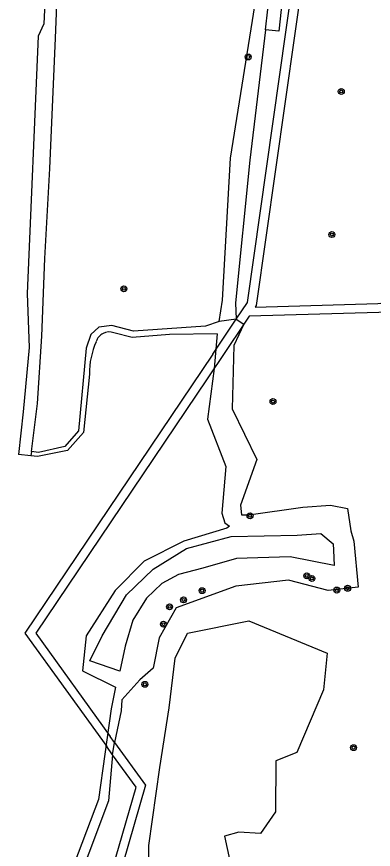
# Model space of a CAD drawing. Extents: x 125000 to 129004, y 397500 to 399008.
# Drawn here: x 127223.8 to 127271.8, y 397849.7 to 397961.9 of the extents above; entities that cross this region are included whole.
import ezdxf

# ---------------------------------------------------------------- set-up
doc = ezdxf.new("R2010")
doc.units = 0
for name, color, linetype in [('gg-knt-verharding', 7, 'Continuous'), ('gg-kntw-waterlijn', 7, 'Continuous'), ('gg-kwrk-kunstwerk niveau 01', 7, 'Continuous'), ('gt-grn-groengrens', 7, 'Continuous'), ('gt-symb-boom', 7, 'Continuous'), ('gx-grn-maaiveld', 7, 'Continuous')]:
    doc.layers.add(name, color=color, linetype=linetype)

# ---------------------------------------------------------------- blocks, each defined once
blk = doc.blocks.new('gt0-BOOM')
at = {"layer": 'gt-symb-boom'}
for radius in [0.4, 0.2]:
    blk.add_circle((0, 0), radius, dxfattribs=at)

msp = doc.modelspace()

# ---------------------------------------------------------------- linework, layer by layer
at = {"layer": 'gg-knt-verharding'}
for points in [[(127253.38, 397921.17), (127254.91, 397923.43), (127261.81, 397972.25), (127254.82, 397987.59)], [(127274.56, 397968.04), (127262.57, 397968.87), (127256.06, 397922.99), (127255.92, 397922.78), (127272.46, 397923.26), (127274.46, 397923.5)], [(127274.46, 397922.27), (127272.59, 397922.08), (127255.12, 397921.56), (127254.41, 397920.48)], [(127236.98, 397864.1), (127241.16, 397858.33), (127232.76, 397829.19), (127273.13, 397846.89), (127275.33, 397846.98)], [(127225.59, 397777.4), (127231.19, 397795.58), (127231.25, 397828.17), (127239.89, 397858.09), (127236.72, 397862.46)]]:
    msp.add_lwpolyline(points, dxfattribs=at)
at = {"layer": 'gg-kntw-waterlijn'}
msp.add_line((127225.7, 397902.75), (127224.04, 397902.94), dxfattribs=at)
for points in [[(127229.83, 398141.79), (127230.56, 398131.97), (127230.97, 398110.42), (127230.58, 398104.91), (127230.68, 398097.42), (127230.17, 398092.65), (127230.39, 398072.19), (127231.01, 398053.11), (127231.11, 398032.54), (127230.74, 398017.29), (127229.93, 398014.89), (127229.21, 397997.68), (127229.1, 397984.19), (127228.43, 397981.58), (127227.47, 397960.97), (127226.71, 397959.31), (127225.21, 397924.6), (127225.47, 397917.33), (127224.7, 397908.68), (127224.04, 397902.94)], [(127250.83, 397919.18), (127244.39, 397919.11), (127239.37, 397918.67), (127236.89, 397919.32)], [(127233.63, 397913.75), (127232.79, 397905.89), (127230.65, 397903.44), (127226.61, 397902.65), (127225.7, 397902.75)]]:
    msp.add_lwpolyline(points, dxfattribs=at)
for centre, radius, start, end in [((127236.25, 397917.64), 1.8, 69.2807, 164.1595), ((127243.5, 397914), 9.88, 155.3221, 181.449)]:
    msp.add_arc(centre, radius, start, end, dxfattribs=at)
at = {"layer": 'gg-kwrk-kunstwerk niveau 01'}
for p, q in [((127254.41, 397920.48), (127249.45, 397913.11)), ((127250.21, 397916.45), (127253.38, 397921.17)), ((127253.38, 397921.17), (127254.41, 397920.48)), ((127236.98, 397864.1), (127236.39, 397864.92)), ((127236.72, 397862.46), (127235.94, 397863.55)), ((127236.72, 397862.46), (127236.98, 397864.1))]:
    msp.add_line(p, q, dxfattribs=at)
for points in [[(127250.21, 397916.45), (127224.92, 397878.83), (127235.94, 397863.55)], [(127249.45, 397913.11), (127226.37, 397878.85), (127236.39, 397864.92)]]:
    msp.add_lwpolyline(points, dxfattribs=at)
at = {"layer": 'gt-grn-groengrens'}
msp.add_lwpolyline([(127255.09, 397880.49), (127265.65, 397876.15), (127265.14, 397871.2), (127261.53, 397862.74), (127258.7, 397861.61), (127258.67, 397854.77), (127256.67, 397851.83), (127253.73, 397852.03), (127251.8, 397851.46), (127253.02, 397845.85), (127252.13, 397842.26), (127248.78, 397839.87), (127246.95, 397839.7), (127244.66, 397840.83), (127241.56, 397844.98), (127241.62, 397850.21), (127243.08, 397860.74), (127244.36, 397868.79), (127245.15, 397875.47), (127246.81, 397878.86), (127255.09, 397880.49)], dxfattribs=at)
at = {"layer": 'gx-grn-maaiveld'}
for p, q in [((127253.38, 397921.17), (127251.08, 397920.86)), ((127225.78, 397903.33), (127225.7, 397902.75))]:
    msp.add_line(p, q, dxfattribs=at)
for points in [[(127225.78, 397903.33), (127226.61, 397909.78), (127227.17, 397918.87), (127227.61, 397929.34), (127228.26, 397941.46), (127229.05, 397959.05), (127230.55, 397997.26), (127231.73, 398019.86), (127232.51, 398043.4), (127232.85, 398066.84), (127232.62, 398084.75), (127232.37, 398115.98), (127232.04, 398138.68)], [(127251.08, 397920.86), (127251.51, 397923.74), (127252.62, 397942.87), (127256.24, 397965.67), (127256.19, 397969.72), (127255.13, 397978.08), (127244.12, 398003.82), (127241.27, 398015.22), (127240.43, 398019.35), (127239.75, 398024.06), (127241.1, 398040.4), (127241.43, 398043.01), (127242.34, 398044.85), (127254.69, 398071.69), (127271.84, 398097), (127256.23, 398071.36), (127243.25, 398044.82), (127242.38, 398042.65), (127241.96, 398040.51), (127241.18, 398024.14), (127241.49, 398019.64), (127242.34, 398015.97), (127245.75, 398004.3), (127253.34, 397986.09)], [(127254.82, 397987.59), (127256.03, 397982.91), (127257.41, 397980.89), (127259.69, 397974.88), (127259.89, 397967.13), (127259.13, 397959.97), (127257.3, 397960.18)], [(127257.3, 397960.18), (127257.97, 397965.76), (127258.02, 397970.48), (127256.53, 397978.43), (127253.34, 397986.09)], [(127257.3, 397960.18), (127255.19, 397942.6), (127253.28, 397923.36), (127253.38, 397921.17)], [(127251.08, 397920.86), (127249.25, 397920.22), (127239.52, 397919.55), (127236.62, 397920.29), (127234.85, 397920.07), (127233.79, 397919.08), (127233.16, 397917.24), (127232.13, 397906.13), (127230.28, 397904.01), (127226.75, 397903.17), (127225.78, 397903.33)], [(127254.41, 397920.48), (127253.06, 397917.63), (127252.81, 397909.07), (127256.15, 397902.26), (127253.94, 397896.1), (127254.1, 397894.79), (127255.09, 397894.77), (127262.34, 397895.83), (127266.1, 397896.1), (127268.39, 397895.62), (127268.83, 397892.61), (127269.23, 397891.24), (127269.81, 397885.02), (127265.78, 397884.57), (127260.43, 397886), (127253.33, 397885.16), (127245.31, 397882.27), (127243, 397878.2), (127242.17, 397874.14), (127240.39, 397872.55), (127237.96, 397869.85), (127237.87, 397868.39), (127236.98, 397864.1)], [(127250.83, 397919.18), (127250.4, 397914.5), (127249.49, 397907.7), (127251.98, 397901.29), (127251.42, 397895.03), (127251.84, 397893.72), (127252.49, 397893.24), (127252.13, 397892.98), (127246.32, 397891.26), (127240.96, 397888.53), (127237.06, 397884.61), (127233.17, 397878.48), (127232.69, 397873.77), (127237.11, 397871.56), (127236.53, 397868.65), (127234.83, 397856.41), (127227.11, 397836.01), (127226.13, 397833.57), (127224.94, 397828.83), (127224.32, 397816.01), (127227.36, 397796.11), (127226.15, 397793.78), (127224.03, 397791.5), (127216.81, 397786.62)], [(127266.45, 397890.88), (127266.48, 397890.03), (127266.57, 397887.98), (127260.64, 397889.15), (127253.43, 397888.92), (127248.86, 397887.62), (127245.62, 397886.73), (127243.34, 397885.54), (127241.31, 397883.56), (127239.46, 397880.57), (127238.44, 397877.1), (127237.68, 397873.7), (127233.64, 397875.12), (127235.32, 397878.46), (127238.58, 397884), (127242.17, 397887.46), (127246.67, 397890.25), (127252.71, 397891.85), (127261.6, 397892.05), (127264.76, 397892.27), (127266.45, 397890.88)], [(127236.72, 397862.46), (127236.16, 397856.24), (127228.34, 397835.42), (127227.32, 397832.75), (127227.14, 397828.89), (127226.76, 397815.84), (127230.19, 397796.45), (127229.44, 397794.07), (127227.56, 397791.43), (127225.97, 397790.09), (127224.51, 397789.09)]]:
    msp.add_lwpolyline(points, dxfattribs=at)

# ---------------------------------------------------------------- block references
at = {"layer": 'gt-symb-boom'}
for p in [(127255, 397956.5), (127267.53, 397951.85), (127266.26, 397932.56), (127238.25, 397925.25), (127258.33, 397910.06), (127255.24, 397894.66), (127262.88, 397886.56), (127263.57, 397886.21), (127248.78, 397884.57), (127266.92, 397884.65), (127268.39, 397884.89), (127246.28, 397883.32), (127244.4, 397882.39), (127243.57, 397880.05), (127241.08, 397871.94), (127269.18, 397863.41)]:
    msp.add_blockref('gt0-BOOM', p, dxfattribs=at)

doc.saveas('drawing.dxf')
